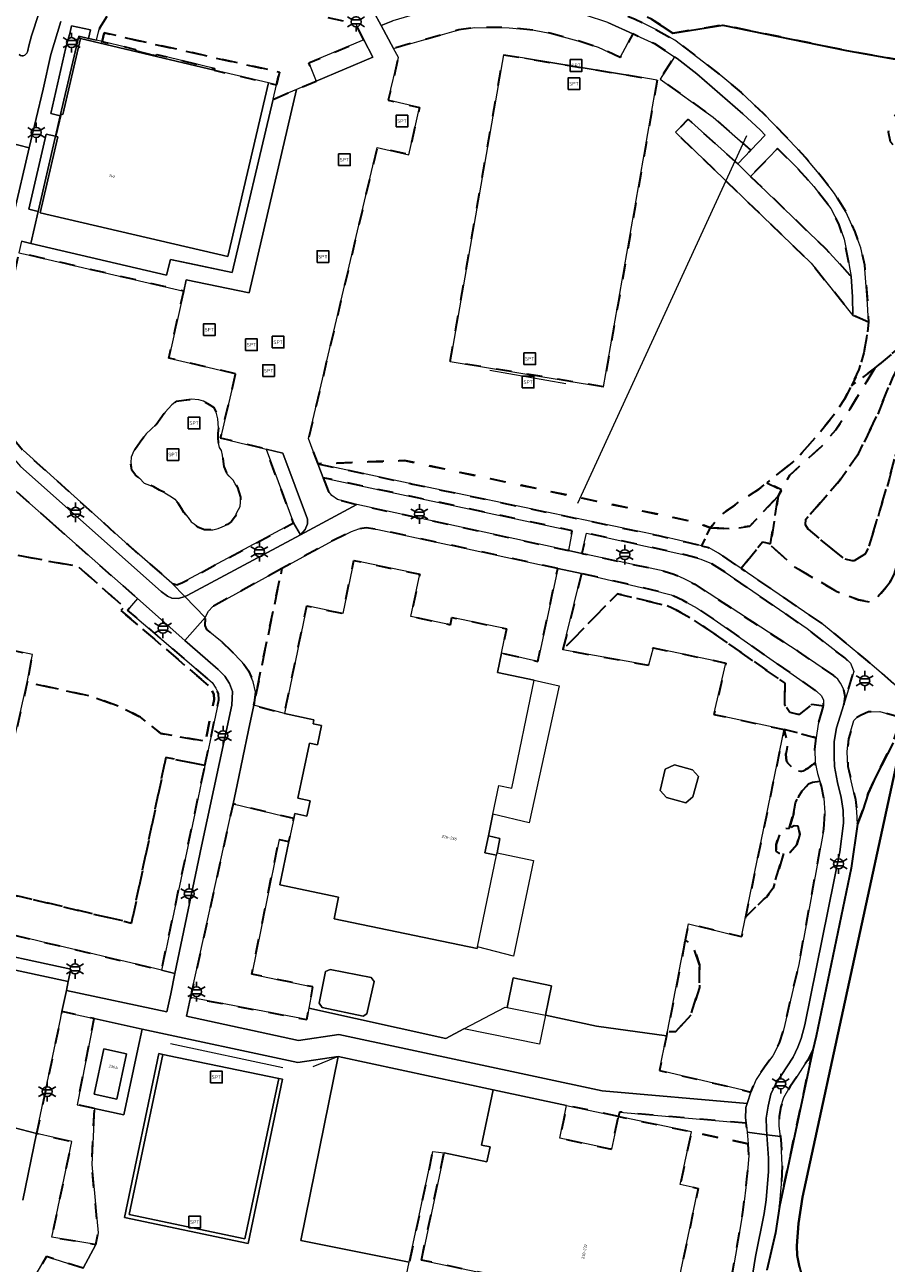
# Model space of a CAD drawing. Extents: x 105780 to 185197, y 477999 to 525027.
# Tile 140 of 562: x 106591 to 106702, y 479435 to 479594. Entities that reach past the tile are written whole.
import ezdxf
from ezdxf.enums import TextEntityAlignment as Align

# ---------------------------------------------------------------- set-up
doc = ezdxf.new("R2010")
doc.units = 0
doc.linetypes.add('XX-HIDDEN', pattern=[4, 2, -2])
for name, color, linetype, lineweight in [('B-GV-GR-HAAG_01-G', 252, 'GR-HAAG1', 13), ('B-GV-GR-MATERIAALGRENS-G', 252, 'XX-HIDDEN', 35), ('B-RO-IE-MEUBILAIR_WEGMEUBILAIR-S', 252, 'Continuous', 25), ('B-RO-IE-TERREINAFSCHEIDING_KUNSTMATIG_HEKWERK-G', 252, 'IE-TERREINAFSCHEIDING-KUNSTMATIG', 18), ('B-RO-IE-TERREINAFSCHEIDING_KUNSTMATIG_SCHUTTING-G', 252, 'IE-TERREINAFSCHEIDING-KUNSTMATIG-DICHT', 18), ('B-WE-GW-WATERGANG_SLOOT_INSTEEK-G', 252, 'Continuous', 30), ('B-XX-KG-KADASTRAAL_BEBOUWING-G', 252, 'Continuous', 20), ('B1-WE-OG-BEBOUWING-T18', 7, 'Continuous', 18), ('B1-WE-OG-TERREIN_ERF-GV', 252, 'Continuous', 18), ('B1-WE-VH-VERHARDING_ASFALT-GV', 252, 'Continuous', 18), ('B1-WE-VH-VERHARDING_BETONSTRAATSTEEN-GV', 252, 'Continuous', 18), ('B1-WE-VH-VERHARDING_HALFVERHARDING_SCHELP-GV', 252, 'Continuous', 18), ('B1-WE-VH-VERHARDING_HOUTSNIPPERS-GV', 252, 'Continuous', 18), ('B1-WE-VH-VERHARDING_OPEN-GV', 252, 'Continuous', 18), ('B1-WE-VH-VERHARDING_STRAATBAKSTEEN-GV', 252, 'Continuous', 18), ('B1-WE-VH-VERHARDING_TEGEL-GV', 252, 'Continuous', 18), ('B1-WE-VH-VERHARDING_TEGEL_RUBBER-GV', 252, 'Continuous', 18)]:
    doc.layers.add(name, color=color, linetype=linetype, lineweight=lineweight)
doc.styles.add('NLCS-ISO', font='NLCS-ISO.ttf')
doc.styles.add('NLCS-ISO-M200-T18', font='NLCS-ISO.ttf', dxfattribs={"height": 0.36})
doc.linetypes.add('GR-HAAG1', pattern='A,6,[176,NLCS.shx,S=0.125,R=0,X=0,Y=0],-2', length=8)
doc.linetypes.add('IE-TERREINAFSCHEIDING-KUNSTMATIG', pattern='A,4,[82,NLCS.SHX,S=0.75,R=90,X=0,Y=0],4,-2', length=10)
doc.linetypes.add('IE-TERREINAFSCHEIDING-KUNSTMATIG-DICHT', pattern='A,8,-1,[82,NLCS.SHX,S=0.75,R=90,X=0,Y=0],-1', length=10)

# ---------------------------------------------------------------- blocks, each defined once
blk = doc.blocks.new('B-SIE-WEG_LICHTMAST-SO')
at = {"ltscale": 0.1}
for p, q in [((-1.1, 0.63), (-2.19, 1.27)), ((0, 1.27), (0, 2.53)), ((1.1, 0.63), (2.19, 1.27)), ((-1.1, -0.63), (-2.19, -1.27)), ((0, -1.27), (0, -2.53)), ((1.1, -0.63), (2.19, -1.27))]:
    blk.add_line(p, q, dxfattribs=at)
at = {"flags": 128}
for points in [[(-1.16, 0.5), (1.16, 0.5)], [(-1.16, -0.5), (1.16, -0.5)]]:
    blk.add_lwpolyline(points, dxfattribs=at)
at = {"ltscale": 0.1}
blk.add_circle((0, 0), 1.27, dxfattribs=at)
at = {"style": 'NLCS-ISO'}
blk.add_attdef('TYPE', text='', height=1.8, dxfattribs=at).set_placement((0, 2.53), align=Align.BOTTOM_CENTER)
blk = doc.blocks.new('SIE-WEG_SPEELTOESTEL-SO')
at = {"flags": 128}
blk.add_lwpolyline([(-0.75, -0.75), (0.75, -0.75), (0.75, 0.75), (-0.75, 0.75)], close=True, dxfattribs=at)
at = {"style": 'NLCS-ISO'}
blk.add_text('SPT', height=0.45, dxfattribs=at).set_placement((0, 0), align=Align.MIDDLE_CENTER)

msp = doc.modelspace()

# ---------------------------------------------------------------- linework, layer by layer
at = {"layer": 'B-GV-GR-HAAG_01-G', "flags": 128}
for points in [[(106665.99, 479594.28), (106663.13, 479595.22), (106659.28, 479596.24), (106657.03, 479596.66), (106653.53, 479597.03), (106651.12, 479597.07), (106648.61, 479597.05), (106646.16, 479596.68), (106643.04, 479595.85), (106638.35, 479594.48), (106636.845, 479593.892), (106638.448, 479590.944), (106646.857, 479593.328), (106648.88, 479593.633), (106653.322, 479593.614), (106656.536, 479593.275), (106658.528, 479592.903), (106662.158, 479591.941), (106664.738, 479591.093), (106667.592, 479589.78), (106669.216, 479592.809)], [(106597.84, 479591.974), (106597.969, 479592.529), (106599.248, 479592.23), (106599.502, 479593.326), (106597.053, 479593.873), (106596.859, 479593.034), (106596.31, 479591.07), (106594.37, 479582.572), (106595.599, 479582.298)], [(106635.8, 479589.84), (106634.639, 479592.061), (106627.576, 479589.08), (106628.504, 479586.759)], [(106677.42, 479587.7), (106674.92, 479589.65), (106674.569, 479589.878), (106672.71, 479587.01), (106679.53, 479582.14), (106684.387, 479577.881), (106686.231, 479579.794), (106685.62, 479580.45), (106683.35, 479582.53)], [(106625.963, 479585.686), (106622.964, 479584.42), (106617.719, 479562.181), (106612.27, 479563.31), (106609.757, 479563.831), (106609.264, 479561.811), (106591.802, 479565.907), (106590.627, 479566.182), (106590.288, 479564.696), (106591.459, 479564.424), (106608.912, 479560.367), (106611.477, 479559.771), (106611.8, 479561.215), (106619.891, 479559.552)], [(106684.353, 479574.514), (106682.688, 479576.119), (106676.32, 479581.86), (106674.69, 479580.18), (106692.12, 479563.38), (106697.51, 479556.65), (106697.45, 479559.05), (106697.29, 479561.66), (106694.031, 479565.186)], [(106594.989, 479579.664), (106593.768, 479579.937), (106591.564, 479570.288), (106592.755, 479570.021)]]:
    msp.add_lwpolyline(points, close=True, dxfattribs=at)
at = {"layer": 'B-GV-GR-MATERIAALGRENS-G', "flags": 128}
for points in [[(106712.27, 479550.91), (106714.766, 479562.756), (106705.73, 479574.68), (106702.34, 479578.97), (106702.09, 479580.2), (106702.45, 479581.58), (106704.36, 479584.49), (106707.737, 479588.731), (106696.68, 479590.68), (106680.78, 479593.95), (106674.34, 479592.91), (106671.6, 479594.73), (106668.65, 479595.93), (106665.15, 479597.26), (106661.96, 479598.16), (106654.98, 479599.31), (106651.32, 479599.69), (106646.8, 479599.47), (106642.58, 479599.19), (106635.9, 479599.92), (106633.63, 479600.06), (106617.92, 479604.16), (106616.35, 479604.93), (106615.86, 479605.35), (106615.56, 479605.607), (106615.118, 479610.331), (106615.391, 479613.853), (106615.783, 479615.422), (106617.659, 479618.606), (106613.51, 479613.356), (106611.24, 479610.812), (106616.79, 479600.8), (106635.4, 479596.55), (106635.857, 479595.709), (106639.53, 479596.87), (106642.76, 479597.82), (106645.81, 479598.47), (106648.54, 479598.81), (106651.13, 479598.98), (106653.71, 479598.79), (106659.31, 479598.05), (106661.61, 479597.48), (106664.38, 479596.68), (106666.98, 479595.72), (106669.5, 479594.7), (106672.18, 479593.39), (106674.63, 479592.03), (106680.54, 479587.46), (106683.12, 479585.27), (106685.96, 479582.63), (106688.72, 479579.81), (106691.38, 479577), (106693.59, 479574.31), (106695.14, 479572.31), (106696.64, 479569.88), (106697.74, 479567.38), (106698.52, 479565.32), (106698.99, 479563.14), (106699.4, 479558.14), (106699.51, 479555.79), (106699.28, 479553.82), (106698.91, 479551.84), (106698.32, 479549.72), (106697.31, 479547.59), (106700.32, 479549.86), (106703.37, 479552.43), (106706.98, 479550.56), (106707.52, 479545.25), (106707.21, 479542.1), (106706.498, 479539.102), (106705.56, 479535.15), (106704.635, 479530.484), (106704.35, 479529.04), (106702.8, 479523.49), (106702.29, 479522.42), (106705.905, 479517.633), (106709.745, 479537.708)], [(106601.228, 479592.939), (106600.971, 479591.828), (106605.291, 479590.818), (106605.262, 479590.692), (106607.939, 479589.996), (106607.995, 479590.184), (106615.443, 479588.372), (106615.374, 479588.159), (106622.351, 479586.514), (106623.398, 479586.259), (106623.778, 479587.897)], [(106699.51, 479555.79), (106697.51, 479556.65), (106692.12, 479563.38), (106674.69, 479580.18), (106676.32, 479581.86), (106682.688, 479576.119), (106684.387, 479577.881), (106679.53, 479582.14), (106672.71, 479587.01), (106674.569, 479589.878), (106672.02, 479591.53), (106669.216, 479592.809), (106667.592, 479589.78), (106664.738, 479591.093), (106662.158, 479591.941), (106658.528, 479592.903), (106656.536, 479593.275), (106653.322, 479593.614), (106648.88, 479593.633), (106646.857, 479593.328), (106638.448, 479590.944), (106639.07, 479589.8), (106637.768, 479584.289), (106641.791, 479583.373), (106640.4, 479577.3), (106636.336, 479578.226), (106627.5, 479540.82), (106628.722, 479537.59), (106639.865, 479538.008), (106677.37, 479530.06), (106679.2, 479529.38), (106679.94, 479530.3), (106680.9, 479531.3), (106682.15, 479532.14), (106682.83, 479532.68), (106685.36, 479534.28), (106686.443, 479535.145), (106687.658, 479536.116), (106689.69, 479537.74), (106691, 479539.03), (106692.79, 479541.08), (106695.44, 479544.33), (106696.44, 479545.89), (106697.31, 479547.59), (106698.32, 479549.72), (106698.91, 479551.84), (106699.28, 479553.82)], [(106672.34, 479586.891), (106665.452, 479547.486), (106645.715, 479550.73), (106652.604, 479590.134), (106655.286, 479589.693), (106670.102, 479587.259)], [(106684.353, 479574.514), (106694.031, 479565.186), (106697.29, 479561.66), (106696.82, 479564.26), (106696.36, 479566.43), (106695.7, 479568.41), (106694.66, 479570.39), (106692.5, 479573.2), (106690.37, 479575.58), (106687.81, 479578.1)], [(106618.15, 479549.15), (106615.319, 479549.812), (106609.55, 479551.16), (106611.477, 479559.771), (106608.912, 479560.367), (106591.459, 479564.424), (106590.288, 479564.696), (106587.53, 479552.62), (106587.21, 479546.79), (106587.47, 479545.02), (106587.88, 479543.64), (106588.66, 479542.2), (106589.57, 479540.78), (106590.81, 479539.32), (106604.39, 479527.12), (106609.96, 479522.26), (106610.58, 479522.02), (106611.32, 479522.32), (106625.57, 479529.99), (106622.081, 479539.467), (106616.21, 479540.88)], [(106594.598, 479529.931), (106588.36, 479535.44), (106586.25, 479537.62), (106585.05, 479539.32), (106584.08, 479540.84), (106583.44, 479542.18), (106582.99, 479543.45), (106582.72, 479545.11), (106582.67, 479547.1), (106582.7, 479549.12), (106583.08, 479552.75), (106583.449, 479554.55), (106575.12, 479560.1), (106572.49, 479547.58), (106569.976, 479535.371), (106566.368, 479534.429), (106552.406, 479535.763), (106547.269, 479536.7), (106546.85, 479535.161), (106545.159, 479531.541), (106543.199, 479528.985), (106541.236, 479527.112), (106538.745, 479525.189), (106533.077, 479522.31), (106534.328, 479517.657), (106541.191, 479506.427), (106537.747, 479503.722), (106538.375, 479502.984), (106544.57, 479495.7), (106545.71, 479495.49), (106551.91, 479525.08), (106559.79, 479523.24), (106560.631, 479525.847), (106564.456, 479526.903), (106582.97, 479523.229), (106585.83, 479523.796), (106586.41, 479526.53), (106590.836, 479525.702), (106597.9, 479524.38), (106603.799, 479519.196), (106603.399, 479518.738), (106614.671, 479509.094), (106615.095, 479508.483), (106615.341, 479507.937), (106615.395, 479507.317), (106614.248, 479501.918), (106614.838, 479501.812), (106616, 479507.28), (106615.93, 479508.09), (106615.62, 479508.78), (106615.12, 479509.5), (106604.25, 479518.8), (106605.534, 479520.271)], [(106700.32, 479549.86), (106697.13, 479544.66), (106695.3, 479541.96), (106693.42, 479539.77), (106689.381, 479536.14), (106689.088, 479535.598), (106688.342, 479534.239), (106687.9, 479533.43), (106686.905, 479527.302), (106686.88, 479527.15), (106690.09, 479524.27), (106695.43, 479521.18), (106698.229, 479520.103), (106699.803, 479519.807), (106700.55, 479520.3), (106701.56, 479521.48), (106702.29, 479522.42), (106702.8, 479523.49), (106704.35, 479529.04), (106704.635, 479530.484), (106705.56, 479535.15), (106706.498, 479539.102), (106707.21, 479542.1), (106707.52, 479545.25), (106706.98, 479550.56), (106703.37, 479552.43)], [(106700.32, 479549.86), (106697.31, 479547.59), (106696.44, 479545.89), (106695.44, 479544.33), (106692.79, 479541.08), (106691, 479539.03), (106689.69, 479537.74), (106687.658, 479536.116), (106686.443, 479535.145), (106688.342, 479534.239), (106689.088, 479535.598), (106689.381, 479536.14), (106693.42, 479539.77), (106695.3, 479541.96), (106697.13, 479544.66)], [(106698.21, 479538.88), (106695.75, 479535.36), (106694.304, 479533.71), (106692.873, 479532.077), (106691.79, 479530.84), (106691.43, 479530.48), (106691.39, 479529.75), (106691.74, 479529.2), (106696.344, 479525.374), (106697.42, 479525.11), (106697.648, 479525.124), (106699.173, 479526.057), (106699.46, 479526.71), (106700.529, 479530.174), (106700.942, 479531.512), (106702.224, 479535.74), (106705.09, 479546.97), (106705.097, 479547.364), (106705.12, 479548.7), (106704.94, 479549.65), (106704.47, 479550), (106703.75, 479550.11), (106703.41, 479549.87), (106703.04, 479549.44), (106702.63, 479548.74), (106700.63, 479543.84)], [(106692.873, 479532.077), (106694.304, 479533.71), (106695.75, 479535.36), (106698.21, 479538.88), (106700.63, 479543.84), (106702.63, 479548.74), (106703.04, 479549.44), (106703.41, 479549.87), (106703.75, 479550.11), (106704.47, 479550), (106704.94, 479549.65), (106705.12, 479548.7), (106705.097, 479547.364), (106705.09, 479546.97), (106702.224, 479535.74), (106700.942, 479531.512), (106700.529, 479530.174), (106699.46, 479526.71), (106699.173, 479526.057), (106697.648, 479525.124), (106697.42, 479525.11), (106696.344, 479525.374), (106691.74, 479529.2), (106691.39, 479529.75), (106691.43, 479530.48), (106691.79, 479530.84)], [(106615.934, 479542.212), (106615.846, 479541.479), (106615.876, 479540.833), (106615.905, 479540.392), (106616.081, 479539.688), (106616.345, 479539.306), (106616.463, 479538.69), (106616.551, 479537.868), (106616.639, 479537.222), (106617.021, 479536.342), (106617.314, 479536.019), (106617.813, 479535.49), (106618.107, 479535.021), (106618.4, 479534.551), (106618.547, 479533.993), (106618.752, 479533.289), (106618.752, 479532.643), (106618.723, 479532.085), (106618.312, 479531.322), (106618.107, 479530.823), (106617.608, 479530.177), (106617.109, 479529.796), (106616.434, 479529.502), (106615.905, 479529.267), (106615.23, 479529.091), (106614.702, 479529.091), (106614.144, 479529.091), (106613.381, 479529.385), (106612.794, 479529.884), (106612.441, 479530.119), (106612.03, 479530.676), (106611.502, 479531.322), (106611.208, 479531.85), (106610.739, 479532.526), (106610.328, 479533.054), (106609.888, 479533.347), (106609.036, 479533.876), (106608.361, 479534.199), (106607.627, 479534.639), (106606.394, 479535.109), (106605.807, 479535.755), (106605.279, 479536.136), (106604.809, 479536.782), (106604.662, 479537.751), (106604.721, 479538.426), (106605.044, 479539.248), (106605.866, 479540.422), (106606.659, 479541.42), (106607.95, 479542.653), (106609.066, 479544.238), (106609.946, 479545.177), (106610.533, 479545.618), (106611.502, 479545.764), (106612.441, 479545.882), (106613.41, 479545.794), (106613.997, 479545.647), (106614.76, 479545.207), (106615.318, 479544.854), (106615.641, 479544.238), (106615.846, 479543.357)], [(106628.722, 479537.59), (106640.93, 479534.98), (106672.53, 479528.36), (106675.809, 479527.588), (106678.05, 479527.06), (106678.62, 479528.3), (106679.2, 479529.38), (106677.37, 479530.06), (106639.865, 479538.008)], [(106629.399, 479535.799), (106630.03, 479534.13), (106630.5, 479533.51), (106631.25, 479532.98), (106633.71, 479532.37), (106660.923, 479526.442), (106661.42, 479528.99)], [(106687.9, 479533.43), (106688.342, 479534.239), (106686.443, 479535.145), (106685.36, 479534.28), (106682.83, 479532.68), (106682.15, 479532.14), (106680.9, 479531.3), (106679.94, 479530.3), (106679.2, 479529.38), (106681.844, 479529.232), (106684.247, 479529.575)], [(106687.9, 479533.43), (106684.247, 479529.575), (106681.844, 479529.232), (106679.2, 479529.38), (106678.62, 479528.3), (106678.05, 479527.06), (106678.94, 479526.85), (106680.21, 479526.1), (106683.119, 479524.139), (106685.88, 479527.54), (106686.905, 479527.302)], [(106659.56, 479524.151), (106647.59, 479526.744), (106636.44, 479529.16), (106634.94, 479529.36), (106633.97, 479529.22), (106633.05, 479528.89), (106630.61, 479527.71), (106624.082, 479524.12), (106620.465, 479506.569), (106624.411, 479505.502), (106627.299, 479519.328), (106631.921, 479518.362), (106633.341, 479525.16), (106641.808, 479523.392), (106640.678, 479517.98), (106645.76, 479516.919), (106645.954, 479517.847), (106652.976, 479516.38), (106652.328, 479513.279), (106657, 479512.2)], [(106681.06, 479523.65), (106679.32, 479524.78), (106677.96, 479525.33), (106675.9, 479525.9), (106663.25, 479528.67), (106662.654, 479526.072), (106673.23, 479523.81), (106674.5, 479523.4), (106675.83, 479522.82), (106677.16, 479522.11), (106690.46, 479513.49), (106694.99, 479510.38), (106695.58, 479509.9), (106695.92, 479509.42), (106696.28, 479508.66), (106696.48, 479507.72), (106696.316, 479506.674), (106697.62, 479510.91), (106697.2, 479511.99), (106696.45, 479512.64), (106691.61, 479516.41)], [(106686.905, 479527.302), (106685.88, 479527.54), (106683.119, 479524.139), (106693.72, 479516.92), (106699.116, 479512.448), (106700.55, 479511.26), (106704.092, 479508.155), (106705.905, 479517.633), (106702.29, 479522.42), (106701.56, 479521.48), (106700.55, 479520.3), (106699.803, 479519.807), (106698.229, 479520.103), (106695.43, 479521.18), (106690.09, 479524.27), (106686.88, 479527.15)], [(106614.671, 479509.094), (106603.399, 479518.738), (106603.799, 479519.196), (106597.9, 479524.38), (106590.836, 479525.702), (106586.41, 479526.53), (106585.83, 479523.796), (106583.92, 479514.8), (106592.01, 479513.09), (106591.366, 479509.52), (106599.809, 479507.662), (106603.123, 479506.442), (106605.913, 479505.046), (106608.529, 479502.954), (106614.248, 479501.918), (106615.395, 479507.317), (106615.341, 479507.937), (106615.095, 479508.483)], [(106624.082, 479524.12), (106615.21, 479519.24), (106614.65, 479518.64), (106614.22, 479517.84), (106614.19, 479516.8), (106614.41, 479516.29), (106616.41, 479514.66), (106617.58, 479513.55), (106619.04, 479512.06), (106619.82, 479510.99), (106620.4, 479509.56), (106620.7, 479508.3), (106620.465, 479506.569)], [(106662.61, 479523.491), (106660.21, 479513.7), (106667.219, 479520.889), (106673.617, 479519.334), (106675.011, 479518.682), (106676.707, 479517.753), (106678.827, 479516.359), (106688.758, 479509.402), (106688.762, 479506.593), (106689.373, 479505.676), (106690.594, 479505.371), (106692.227, 479506.7), (106693.73, 479506.49), (106693.72, 479507.22), (106693.47, 479507.78), (106692.83, 479508.38), (106679.67, 479517.6), (106677.48, 479519.04), (106675.69, 479520.02), (106674.13, 479520.75), (106671.62, 479521.41)], [(106678.827, 479516.359), (106676.707, 479517.753), (106675.011, 479518.682), (106673.617, 479519.334), (106667.219, 479520.889), (106660.21, 479513.7), (106671.22, 479511.71), (106671.82, 479513.96), (106681.18, 479511.99), (106679.64, 479505.4), (106688.65, 479503.45), (106692.791, 479502.402), (106693.02, 479504.12), (106693.73, 479506.49), (106692.227, 479506.7), (106690.594, 479505.371), (106689.373, 479505.676), (106688.762, 479506.593), (106688.758, 479509.402)], [(106614.203, 479498.821), (106614.838, 479501.812), (106614.248, 479501.918), (106608.529, 479502.954), (106605.913, 479505.046), (106603.123, 479506.442), (106599.809, 479507.662), (106591.366, 479509.52), (106587.384, 479492.255), (106585.559, 479484.345), (106584.276, 479478.325), (106586.87, 479477.707), (106587.999, 479482.578), (106604.772, 479478.586), (106609.192, 479499.862)], [(106703.743, 479504.955), (106700.95, 479505.75), (106699.51, 479505.71), (106698.55, 479505.31), (106697.99, 479504.99), (106697.62, 479504.62), (106696.94, 479502.25), (106696.78, 479500.64), (106696.86, 479498.71), (106697.84, 479494.47), (106698.02, 479492.91), (106698.1, 479491.3), (106698.76, 479493.07), (106699.47, 479495.25), (106700.46, 479497.4), (106702.66, 479501.76)], [(106689.85, 479492.58), (106690.12, 479494.04), (106690.48, 479494.74), (106690.95, 479495.51), (106691.8, 479496.46), (106692.31, 479496.69), (106693.259, 479496.81), (106692.95, 479497.78), (106692.637, 479499.218), (106691.74, 479498.47), (106691.12, 479498.15), (106690.923, 479498.121), (106690.78, 479498.1), (106690.39, 479498.14), (106689.95, 479498.34), (106689.13, 479499.12), (106688.97, 479499.39), (106688.9, 479500.27), (106689.02, 479500.91), (106689.11, 479501.79), (106688.65, 479503.45), (106683.699, 479479.349), (106686, 479481.61), (106686.39, 479481.92), (106687.26, 479483.08), (106688.57, 479487.521), (106688.573, 479487.528), (106688.075, 479487.528), (106687.618, 479487.834), (106687.618, 479488.674), (106687.961, 479489.706), (106688.304, 479490.432), (106688.724, 479490.776), (106689.314, 479490.752)], [(106692.59, 479500.89), (106692.791, 479502.402), (106688.65, 479503.45), (106689.11, 479501.79), (106689.02, 479500.91), (106688.9, 479500.27), (106688.97, 479499.39), (106689.13, 479499.12), (106689.95, 479498.34), (106690.39, 479498.14), (106690.78, 479498.1), (106690.923, 479498.121), (106691.12, 479498.15), (106691.74, 479498.47), (106692.637, 479499.218)], [(106614.203, 479498.821), (106609.192, 479499.862), (106604.772, 479478.586), (106587.999, 479482.578), (106586.87, 479477.707), (106593.05, 479476.236), (106607.939, 479472.692), (106608.62, 479472.53), (106609.162, 479475.081), (106609.596, 479477.127), (106612.899, 479492.681)], [(106693.76, 479490.64), (106693.9, 479492.75), (106693.78, 479494.63), (106693.46, 479496.18), (106693.259, 479496.81), (106692.31, 479496.69), (106691.8, 479496.46), (106690.95, 479495.51), (106690.48, 479494.74), (106690.12, 479494.04), (106689.85, 479492.58), (106689.314, 479490.752), (106689.35, 479490.75), (106689.945, 479491.081), (106690.479, 479491.043), (106690.67, 479490.011), (106690.288, 479488.674), (106689.449, 479487.681), (106688.57, 479487.521), (106687.26, 479483.08), (106686.39, 479481.92), (106686, 479481.61), (106683.699, 479479.349), (106683.18, 479476.82), (106676.36, 479478.47), (106675.948, 479476.368), (106676.919, 479475.785), (106677.773, 479473.22), (106677.773, 479470.288), (106676.675, 479466.746), (106674.724, 479464.67), (106673.656, 479464.67), (106673.54, 479464.08), (106672.651, 479459.636), (106678.846, 479458.197), (106683.4, 479457.14), (106684.398, 479456.871), (106685.06, 479458.5), (106686.12, 479460.11), (106687.21, 479461.51), (106688.07, 479463.22), (106688.59, 479464.82), (106690.56, 479473.28)], [(106623.73, 479489.32), (106624.995, 479489.066), (106625.614, 479492.03), (106617.819, 479493.89), (106612.33, 479469.02), (106627.287, 479466.182), (106627.566, 479467.64), (106628.09, 479470.379), (106620.21, 479472.02)], [(106690.67, 479490.011), (106690.479, 479491.043), (106689.945, 479491.081), (106689.35, 479490.75), (106689.314, 479490.752), (106688.724, 479490.776), (106688.304, 479490.432), (106687.961, 479489.706), (106687.618, 479488.674), (106687.618, 479487.834), (106688.075, 479487.528), (106688.573, 479487.528), (106688.57, 479487.521), (106689.449, 479487.681), (106690.288, 479488.674)], [(106677.773, 479473.22), (106676.919, 479475.785), (106675.948, 479476.368), (106673.656, 479464.67), (106674.724, 479464.67), (106676.675, 479466.746), (106677.773, 479470.288)], [(106600, 479454.75), (106597.777, 479455.236), (106599.941, 479466.305), (106596.188, 479467.126), (106595.823, 479467.206), (106595.658, 479466.413), (106592.556, 479451.542), (106597.07, 479450.54), (106594.497, 479438.254), (106600.17, 479437.31), (106600.49, 479438.792), (106599.645, 479447.557)], [(106692.33, 479462.25), (106691.66, 479460.91), (106690.45, 479459.06), (106689.42, 479457.61), (106688.64, 479456.18), (106688.23, 479454.96), (106688.04, 479453.74), (106688.02, 479452.51), (106688.185, 479451.17), (106688.3, 479450.23), (106688.39, 479447.49), (106688.32, 479445.06), (106688.07, 479442.16)], [(106667.347, 479453.743), (106660.696, 479455.159), (106659.809, 479450.953), (106666.463, 479449.55)], [(106683.78, 479452.885), (106667.484, 479454.304), (106667.347, 479453.743), (106676.743, 479451.762), (106684.032, 479450.225), (106683.96, 479451.24), (106683.906, 479451.734)], [(106684.032, 479450.225), (106676.743, 479451.762), (106675.315, 479444.988), (106677.616, 479444.503), (106674.689, 479430.621), (106673.672, 479430.836), (106673.263, 479428.899), (106678.807, 479427.73), (106677.327, 479420.715), (106683.989, 479419.346), (106684.85, 479423.928), (106683.32, 479426.41), (106682.25, 479428.67), (106681.82, 479430.72), (106681.89, 479432.86), (106683.4, 479441.73), (106683.88, 479445.67), (106684.14, 479448.7)], [(106642.033, 479435.292), (106644.938, 479449.073), (106643.48, 479449.25), (106640.472, 479435.019), (106639.65, 479431.13), (106651, 479428.73), (106649.272, 479419.738), (106650.505, 479419.478), (106653.337, 479432.909)]]:
    msp.add_lwpolyline(points, close=True, dxfattribs=at)
for points in [[(106599.599, 479597.554), (106599.069, 479596.708), (106601.575, 479595.078), (106600.633, 479593.568), (106600.525, 479593.096), (106600.272, 479591.991), (106600.971, 479591.828), (106601.228, 479592.939), (106623.778, 479587.897), (106623.398, 479586.259), (106622.964, 479584.42), (106625.963, 479585.686), (106628.504, 479586.759), (106627.576, 479589.08), (106634.639, 479592.061), (106633.59, 479594.07), (106615.01, 479598.32)], [(106598.53, 479434.25), (106593.828, 479435.729), (106593.234, 479434.728), (106591.68, 479432.11), (106590.14, 479430.29), (106588.63, 479428.8), (106587.31, 479427.76), (106585.12, 479426.45), (106583.13, 479425.61), (106582.587, 479425.49)]]:
    msp.add_lwpolyline(points, dxfattribs=at)
at = {"layer": 'B-RO-IE-TERREINAFSCHEIDING_KUNSTMATIG_HEKWERK-G', "flags": 128}
for points in [[(106655.286, 479589.693), (106670.102, 479587.259)], [(106662.146, 479532.527), (106683.862, 479579.784)], [(106650.822, 479549.607), (106660.613, 479547.923)], [(106624.196, 479459.967), (106609.789, 479463.071)], [(106651.249, 479457.15), (106631.312, 479461.446), (106626.545, 479437.804), (106640.472, 479435.019)], [(106631.312, 479461.446), (106628.086, 479460.113)]]:
    msp.add_lwpolyline(points, dxfattribs=at)
at = {"layer": 'B-RO-IE-TERREINAFSCHEIDING_KUNSTMATIG_SCHUTTING-G', "flags": 128}
msp.add_lwpolyline([(106604.45, 479441.13), (106608.78, 479461.72), (106608.291, 479461.823), (106603.858, 479440.743), (106619.736, 479437.429), (106624.179, 479458.527), (106623.69, 479458.63), (106619.35, 479438.02)], close=True, dxfattribs=at)
at = {"layer": 'B-WE-GW-WATERGANG_SLOOT_INSTEEK-G', "flags": 128}
for points in [[(106671.6, 479594.73), (106674.34, 479592.91), (106680.78, 479593.95), (106696.68, 479590.68), (106707.737, 479588.731)], [(106702.66, 479501.76), (106700.46, 479497.4), (106699.47, 479495.25), (106698.76, 479493.07), (106698.1, 479491.3), (106697.27, 479485.63), (106692.8, 479464.06), (106692.33, 479462.25), (106688.07, 479442.16), (106687.57, 479438.78), (106686.44, 479434.01)], [(106690.63, 479434.39), (106690.34, 479435.87), (106690.28, 479437.13), (106690.49, 479440.01), (106691.005, 479443.369), (106703.436, 479500.604)], [(106703.436, 479500.604), (106691.005, 479443.369), (106690.49, 479440.01), (106690.28, 479437.13), (106690.34, 479435.87), (106690.63, 479434.39), (106691.13, 479432.48), (106692.09, 479430.26), (106693.22, 479428.29), (106693.89, 479427.39), (106694.57, 479426.59), (106695.89, 479425.2), (106703.392, 479418.415)]]:
    msp.add_lwpolyline(points, dxfattribs=at)
at = {"layer": 'B-XX-KG-KADASTRAAL_BEBOUWING-G', "flags": 128}
for points in [[(106622.351, 479586.514), (106615.374, 479588.159), (106598.212, 479592.207), (106595.951, 479582.45), (106595.698, 479582.51), (106595.034, 479579.642), (106595.287, 479579.582), (106593.024, 479569.815), (106617.16, 479564.2)], [(106656.545, 479509.782), (106651.804, 479510.772), (106652.328, 479513.279), (106652.976, 479516.38), (106645.954, 479517.847), (106645.76, 479516.919), (106640.678, 479517.98), (106641.808, 479523.392), (106633.341, 479525.16), (106631.921, 479518.362), (106627.299, 479519.328), (106624.411, 479505.502), (106628.207, 479504.709), (106628.1, 479504.196), (106629.201, 479503.966), (106628.68, 479501.472), (106627.632, 479501.691), (106627.585, 479501.467), (106626.161, 479494.648), (106627.719, 479494.307), (106627.308, 479492.337), (106625.746, 479492.663), (106625.614, 479492.03), (106624.995, 479489.066), (106623.835, 479483.508), (106631.389, 479481.931), (106630.807, 479479.147), (106649.184, 479475.309), (106649.233, 479475.546), (106651.688, 479487.298), (106650.19, 479487.611), (106650.646, 479489.796), (106651.23, 479492.588), (106651.997, 479496.262), (106653.649, 479495.917)], [(106653.062, 479467.76), (106657.965, 479466.77), (106658.734, 479470.531), (106653.834, 479471.532)], [(106604.127, 479461.784), (106601.221, 479462.411), (106599.963, 479456.589), (106602.869, 479455.961)]]:
    msp.add_lwpolyline(points, close=True, dxfattribs=at)
msp.add_lwpolyline([(106674.689, 479430.621), (106677.616, 479444.503), (106675.315, 479444.988), (106676.743, 479451.762), (106667.347, 479453.743), (106666.463, 479449.55), (106659.809, 479450.953), (106660.696, 479455.159), (106651.249, 479457.15), (106649.757, 479450.072), (106650.848, 479449.842), (106650.441, 479447.913), (106644.938, 479449.073), (106642.033, 479435.292), (106653.337, 479432.909)], dxfattribs=at)
at = {"layer": 'B1-WE-OG-TERREIN_ERF-GV', "flags": 128}
for points in [[(106605.262, 479590.692), (106605.291, 479590.818), (106600.971, 479591.828), (106600.272, 479591.991), (106599.248, 479592.23), (106597.969, 479592.529), (106597.84, 479591.974), (106595.599, 479582.298), (106594.989, 479579.664), (106595.034, 479579.642), (106595.698, 479582.51), (106595.951, 479582.45), (106598.212, 479592.207), (106615.374, 479588.159), (106615.443, 479588.372), (106607.995, 479590.184), (106607.939, 479589.996)], [(106622.964, 479584.42), (106623.398, 479586.259), (106622.351, 479586.514), (106617.16, 479564.2), (106593.024, 479569.815), (106595.287, 479579.582), (106595.034, 479579.642), (106594.989, 479579.664), (106592.755, 479570.021), (106591.802, 479565.907), (106609.264, 479561.811), (106609.757, 479563.831), (106617.719, 479562.181)], [(106591.366, 479509.52), (106592.01, 479513.09), (106583.92, 479514.8), (106583.81, 479514.666), (106582.762, 479509.747), (106580.778, 479510.17), (106579.703, 479505.124), (106581.724, 479504.693), (106579.881, 479496.05), (106577.919, 479496.468), (106576.768, 479491.069), (106578.734, 479490.65), (106577.745, 479486.01), (106585.559, 479484.345), (106587.384, 479492.255)], [(106643.48, 479449.25), (106644.938, 479449.073), (106650.441, 479447.913), (106650.848, 479449.842), (106649.757, 479450.072), (106651.249, 479457.15), (106631.312, 479461.446), (106626.545, 479437.804), (106640.472, 479435.019)]]:
    msp.add_lwpolyline(points, close=True, dxfattribs=at)
at = {"layer": 'B1-WE-VH-VERHARDING_ASFALT-GV', "flags": 128}
for points in [[(106633.71, 479532.37), (106626.48, 479528.47), (106611.9, 479520.65), (106611.604, 479520.553), (106614.22, 479517.84), (106614.65, 479518.64), (106615.21, 479519.24), (106624.082, 479524.12), (106630.61, 479527.71), (106633.05, 479528.89), (106633.97, 479529.22), (106634.94, 479529.36), (106636.44, 479529.16), (106647.59, 479526.744), (106659.56, 479524.151), (106662.61, 479523.491), (106671.62, 479521.41), (106674.13, 479520.75), (106675.69, 479520.02), (106677.48, 479519.04), (106679.67, 479517.6), (106692.83, 479508.38), (106693.47, 479507.78), (106693.72, 479507.22), (106693.73, 479506.49), (106693.02, 479504.12), (106692.791, 479502.402), (106692.59, 479500.89), (106692.637, 479499.218), (106692.95, 479497.78), (106693.259, 479496.81), (106693.46, 479496.18), (106693.78, 479494.63), (106693.9, 479492.75), (106693.76, 479490.64), (106690.56, 479473.28), (106688.59, 479464.82), (106688.07, 479463.22), (106687.21, 479461.51), (106686.12, 479460.11), (106685.06, 479458.5), (106684.398, 479456.871), (106683.906, 479455.427), (106683.73, 479454.91), (106683.724, 479454.669), (106683.7, 479453.61), (106683.78, 479452.885), (106683.906, 479451.734), (106686.441, 479451.399), (106686.39, 479452.13), (106686.37, 479453.53), (106686.59, 479455.06), (106686.95, 479456.62), (106687.55, 479457.88), (106689.83, 479461.34), (106690.43, 479462.63), (106690.87, 479463.77), (106691.31, 479465.52), (106695.81, 479487.74), (106696.3, 479491.41), (106696.26, 479493.06), (106695.99, 479494.73), (106695.54, 479496.65), (106695.14, 479498.7), (106695.086, 479500), (106695.09, 479501.92), (106695.41, 479503.65), (106696.316, 479506.674), (106696.48, 479507.72), (106696.28, 479508.66), (106695.92, 479509.42), (106695.58, 479509.9), (106694.99, 479510.38), (106690.46, 479513.49), (106677.16, 479522.11), (106675.83, 479522.82), (106674.5, 479523.4), (106673.23, 479523.81), (106662.654, 479526.072), (106660.923, 479526.442)], [(106611.83, 479466.621), (106612.33, 479469.02), (106617.819, 479493.89), (106618.36, 479496.34), (106619.805, 479503.349), (106620.465, 479506.569), (106620.7, 479508.3), (106620.4, 479509.56), (106619.82, 479510.99), (106619.04, 479512.06), (106617.58, 479513.55), (106616.41, 479514.66), (106614.41, 479516.29), (106614.19, 479516.8), (106614.22, 479517.84), (106611.62, 479514.896), (106614.22, 479512.6), (106615.92, 479511.17), (106616.76, 479510.32), (106617.37, 479509.37), (106617.75, 479508.33), (106617.67, 479506.56), (106613.75, 479488.45), (106610.346, 479472.119), (106609.8, 479469.5), (106609.313, 479467.164), (106596.413, 479469.943), (106595.823, 479467.206), (106596.188, 479467.126), (106599.941, 479466.305), (106606.13, 479464.95), (106626.146, 479460.672), (106631.312, 479461.446), (106651.249, 479457.15), (106660.696, 479455.159), (106667.347, 479453.743), (106667.484, 479454.304), (106683.78, 479452.885), (106683.7, 479453.61), (106683.724, 479454.669), (106683.73, 479454.91), (106683.906, 479455.427), (106665.272, 479457.05), (106631.4, 479464.29), (106626.237, 479463.517)], [(106557.37, 479479.53), (106556.459, 479475.166), (106558.282, 479474.773), (106581.069, 479469.856), (106583.77, 479469.16), (106585.42, 479468.41), (106586.54, 479467.56), (106587.5, 479466.6), (106588.48, 479465.05), (106589.17, 479463.26), (106589.42, 479461.44), (106589.14, 479459.78), (106588.507, 479456.983), (106587.57, 479452.84), (106592.556, 479451.542), (106595.658, 479466.413), (106595.823, 479467.206), (106596.413, 479469.943), (106596.63, 479471.071)], [(106623.69, 479458.63), (106610.634, 479461.336), (106608.78, 479461.72), (106604.45, 479441.13), (106619.35, 479438.02)]]:
    msp.add_lwpolyline(points, close=True, dxfattribs=at)
for points in [[(106590.77, 479442.98), (106592.556, 479451.542), (106587.57, 479452.84)], [(106684.63, 479433.59), (106684.98, 479435.73), (106686.11, 479441.26), (106686.34, 479443.02), (106686.65, 479446.67), (106686.65, 479448.4), (106686.441, 479451.399), (106683.906, 479451.734), (106683.96, 479451.24), (106684.032, 479450.225), (106684.14, 479448.7), (106683.88, 479445.67), (106683.4, 479441.73), (106681.89, 479432.86)]]:
    msp.add_lwpolyline(points, dxfattribs=at)
at = {"layer": 'B1-WE-VH-VERHARDING_BETONSTRAATSTEEN-GV', "flags": 128}
for points in [[(106591.434, 479590.705), (106591.55, 479591.3), (106591.907, 479592.564), (106592.865, 479595.456), (106593.598, 479597.295), (106593.31, 479597.481)], [(106590.14, 479430.29), (106591.68, 479432.11), (106593.234, 479434.728), (106593.828, 479435.729), (106598.53, 479434.25), (106600.17, 479437.31), (106594.497, 479438.254), (106597.07, 479450.54), (106592.556, 479451.542), (106590.77, 479442.98)]]:
    msp.add_lwpolyline(points, dxfattribs=at)
at = {"layer": 'B1-WE-VH-VERHARDING_BETONSTRAATSTEEN-GV'}
for points in [[(106590.316, 479590.179, 0.4034698), (106591.035, 479590.069)], [(106591.035, 479590.069, 0.1592559), (106591.434, 479590.705)]]:
    msp.add_lwpolyline(points, format="xyb", dxfattribs=at)
at = {"layer": 'B1-WE-VH-VERHARDING_BETONSTRAATSTEEN-GV', "flags": 128}
msp.add_lwpolyline([(106557.704, 479481.128), (106557.37, 479479.53), (106596.63, 479471.071), (106596.963, 479472.669)], close=True, dxfattribs=at)
at = {"layer": 'B1-WE-VH-VERHARDING_HALFVERHARDING_SCHELP-GV', "flags": 128}
for points in [[(106635.857, 479595.709), (106636.845, 479593.892), (106638.35, 479594.48)], [(106665.99, 479594.28), (106669.216, 479592.809), (106672.02, 479591.53), (106674.569, 479589.878), (106674.92, 479589.65), (106677.42, 479587.7), (106683.35, 479582.53), (106685.62, 479580.45), (106686.231, 479579.794), (106684.387, 479577.881), (106682.688, 479576.119), (106684.353, 479574.514), (106687.81, 479578.1), (106690.37, 479575.58), (106692.5, 479573.2), (106694.66, 479570.39), (106695.7, 479568.41), (106696.36, 479566.43), (106696.82, 479564.26), (106697.29, 479561.66), (106697.45, 479559.05), (106697.51, 479556.65), (106699.51, 479555.79), (106699.4, 479558.14), (106698.99, 479563.14), (106698.52, 479565.32), (106697.74, 479567.38), (106696.64, 479569.88), (106695.14, 479572.31), (106693.59, 479574.31), (106691.38, 479577), (106688.72, 479579.81), (106685.96, 479582.63), (106683.12, 479585.27), (106680.54, 479587.46), (106674.63, 479592.03), (106672.18, 479593.39), (106669.5, 479594.7)]]:
    msp.add_lwpolyline(points, dxfattribs=at)
at = {"layer": 'B1-WE-VH-VERHARDING_HOUTSNIPPERS-GV', "flags": 128}
msp.add_lwpolyline([(106615.934, 479542.212), (106615.846, 479543.357), (106615.641, 479544.238), (106615.318, 479544.854), (106614.76, 479545.207), (106613.997, 479545.647), (106613.41, 479545.794), (106612.441, 479545.882), (106611.502, 479545.764), (106610.533, 479545.618), (106609.946, 479545.177), (106609.066, 479544.238), (106607.95, 479542.653), (106606.659, 479541.42), (106605.866, 479540.422), (106605.044, 479539.248), (106604.721, 479538.426), (106604.662, 479537.751), (106604.809, 479536.782), (106605.279, 479536.136), (106605.807, 479535.755), (106606.394, 479535.109), (106607.627, 479534.639), (106608.361, 479534.199), (106609.036, 479533.876), (106609.888, 479533.347), (106610.328, 479533.054), (106610.739, 479532.526), (106611.208, 479531.85), (106611.502, 479531.322), (106612.03, 479530.676), (106612.441, 479530.119), (106612.794, 479529.884), (106613.381, 479529.385), (106614.144, 479529.091), (106614.702, 479529.091), (106615.23, 479529.091), (106615.905, 479529.267), (106616.434, 479529.502), (106617.109, 479529.796), (106617.608, 479530.177), (106618.107, 479530.823), (106618.312, 479531.322), (106618.723, 479532.085), (106618.752, 479532.643), (106618.752, 479533.289), (106618.547, 479533.993), (106618.4, 479534.551), (106618.107, 479535.021), (106617.813, 479535.49), (106617.314, 479536.019), (106617.021, 479536.342), (106616.639, 479537.222), (106616.551, 479537.868), (106616.463, 479538.69), (106616.345, 479539.306), (106616.081, 479539.688), (106615.905, 479540.392), (106615.876, 479540.833), (106615.846, 479541.479)], close=True, dxfattribs=at)
at = {"layer": 'B1-WE-VH-VERHARDING_OPEN-GV', "flags": 128}
for points in [[(106677.65, 479497.41), (106676.87, 479498.29), (106674.55, 479498.93), (106673.38, 479498.37), (106672.73, 479495.6), (106673.53, 479494.73), (106676.03, 479494.05), (106676.93, 479494.8)], [(106652.1, 479489.44), (106650.646, 479489.796), (106650.19, 479487.611), (106651.688, 479487.298), (106651.783, 479487.595)], [(106635.95, 479471.08), (106635.56, 479471.6), (106630.29, 479472.64), (106629.72, 479472.36), (106628.9, 479468.28), (106629.25, 479467.72), (106634.56, 479466.64), (106635.01, 479466.94)]]:
    msp.add_lwpolyline(points, close=True, dxfattribs=at)
at = {"layer": 'B1-WE-VH-VERHARDING_STRAATBAKSTEEN-GV', "flags": 128}
for points in [[(106606.13, 479464.95), (106599.941, 479466.305), (106597.777, 479455.236), (106600, 479454.75), (106603.753, 479453.929), (106605.576, 479462.383)], [(106604.127, 479461.784), (106602.869, 479455.961), (106599.963, 479456.589), (106601.221, 479462.411)]]:
    msp.add_lwpolyline(points, close=True, dxfattribs=at)
at = {"layer": 'B1-WE-VH-VERHARDING_TEGEL-GV', "flags": 128}
for points in [[(106595.084, 479600.317), (106593.31, 479597.481), (106593.598, 479597.295), (106592.865, 479595.456), (106591.907, 479592.564), (106591.55, 479591.3), (106591.434, 479590.705)], [(106633.59, 479594.07), (106634.639, 479592.061), (106635.8, 479589.84), (106628.504, 479586.759), (106625.963, 479585.686), (106619.891, 479559.552), (106611.8, 479561.215), (106611.477, 479559.771), (106609.55, 479551.16), (106615.319, 479549.812), (106618.15, 479549.15), (106616.21, 479540.88), (106622.081, 479539.467), (106624.23, 479538.95), (106627.38, 479530.48), (106627.39, 479529.88), (106627.08, 479529.15), (106626.48, 479528.47), (106633.71, 479532.37), (106631.25, 479532.98), (106630.5, 479533.51), (106630.03, 479534.13), (106629.399, 479535.799), (106628.722, 479537.59), (106627.5, 479540.82), (106636.336, 479578.226), (106640.4, 479577.3), (106641.791, 479583.373), (106637.768, 479584.289), (106639.07, 479589.8), (106638.448, 479590.944), (106636.845, 479593.892), (106635.857, 479595.709)], [(106595.661, 479594.4), (106594.406, 479590.172), (106593.386, 479585.731), (106591.623, 479578.198), (106589.59, 479569.55), (106585.61, 479550.41), (106585.46, 479546.96), (106585.83, 479544.41), (106586.61, 479542.12), (106588.07, 479540.02), (106590.5, 479537.22), (106608.57, 479521.19), (106609.39, 479520.57), (106609.94, 479520.34), (106610.8, 479520.29), (106611.604, 479520.553), (106609.96, 479522.26), (106604.39, 479527.12), (106590.81, 479539.32)], [(106589.277, 479581.467), (106589.206, 479581.08), (106589.157, 479580.825), (106588.729, 479578.909), (106588.939, 479578.853), (106591.623, 479578.198), (106593.386, 479585.731), (106594.406, 479590.172), (106595.661, 479594.4)], [(106590.627, 479566.182), (106591.802, 479565.907), (106592.755, 479570.021), (106591.564, 479570.288), (106593.768, 479579.937), (106594.989, 479579.664), (106595.599, 479582.298), (106594.37, 479582.572), (106596.31, 479591.07), (106596.859, 479593.034), (106597.053, 479593.873), (106599.502, 479593.326), (106599.248, 479592.23), (106600.272, 479591.991), (106600.525, 479593.096), (106600.633, 479593.568), (106601.575, 479595.078)], [(106589.59, 479569.55), (106591.623, 479578.198), (106588.939, 479578.853)], [(106588.36, 479535.44), (106594.598, 479529.931), (106605.534, 479520.271), (106611.62, 479514.896), (106614.22, 479517.84), (106611.604, 479520.553), (106610.8, 479520.29), (106609.94, 479520.34), (106609.39, 479520.57), (106608.57, 479521.19), (106590.5, 479537.22)], [(106704.092, 479508.155), (106700.55, 479511.26), (106699.116, 479512.448), (106693.72, 479516.92), (106683.119, 479524.139), (106680.21, 479526.1), (106678.94, 479526.85), (106678.05, 479527.06), (106675.809, 479527.588), (106672.53, 479528.36), (106640.93, 479534.98), (106628.722, 479537.59), (106629.399, 479535.799), (106661.42, 479528.99), (106660.923, 479526.442), (106662.654, 479526.072), (106663.25, 479528.67), (106675.9, 479525.9), (106677.96, 479525.33), (106679.32, 479524.78), (106681.06, 479523.65), (106691.61, 479516.41), (106696.45, 479512.64), (106697.2, 479511.99), (106697.62, 479510.91), (106696.316, 479506.674), (106695.41, 479503.65), (106695.09, 479501.92), (106695.086, 479500), (106695.14, 479498.7), (106695.54, 479496.65), (106695.99, 479494.73), (106696.26, 479493.06), (106696.3, 479491.41), (106695.81, 479487.74), (106691.31, 479465.52), (106690.87, 479463.77), (106690.43, 479462.63), (106689.83, 479461.34), (106687.55, 479457.88), (106686.95, 479456.62), (106686.59, 479455.06), (106686.37, 479453.53), (106686.39, 479452.13), (106686.441, 479451.399), (106688.185, 479451.17), (106688.02, 479452.51), (106688.04, 479453.74), (106688.23, 479454.96), (106688.64, 479456.18), (106689.42, 479457.61), (106690.45, 479459.06), (106691.66, 479460.91), (106692.33, 479462.25), (106692.8, 479464.06), (106697.27, 479485.63), (106698.1, 479491.3), (106698.02, 479492.91), (106697.84, 479494.47), (106696.86, 479498.71), (106696.78, 479500.64), (106696.94, 479502.25), (106697.62, 479504.62), (106697.99, 479504.99), (106698.55, 479505.31), (106699.51, 479505.71), (106700.95, 479505.75), (106703.743, 479504.955)], [(106639.65, 479431.13), (106640.472, 479435.019), (106626.545, 479437.804), (106631.312, 479461.446), (106626.146, 479460.672), (106606.13, 479464.95), (106605.576, 479462.383), (106603.753, 479453.929), (106600, 479454.75), (106599.645, 479447.557), (106600.49, 479438.792), (106600.17, 479437.31), (106598.53, 479434.25)], [(106686.44, 479434.01), (106687.57, 479438.78), (106688.07, 479442.16), (106688.32, 479445.06), (106688.39, 479447.49), (106688.3, 479450.23), (106688.185, 479451.17), (106686.441, 479451.399), (106686.65, 479448.4), (106686.65, 479446.67), (106686.34, 479443.02), (106686.11, 479441.26), (106684.98, 479435.73), (106684.63, 479433.59)]]:
    msp.add_lwpolyline(points, dxfattribs=at)
at = {"layer": 'B1-WE-VH-VERHARDING_TEGEL-GV'}
for points in [[(106591.035, 479590.069, -0.4034698), (106590.316, 479590.179)], [(106591.434, 479590.705, -0.1592559), (106591.035, 479590.069)]]:
    msp.add_lwpolyline(points, format="xyb", dxfattribs=at)
at = {"layer": 'B1-WE-VH-VERHARDING_TEGEL-GV', "flags": 128}
for points in [[(106624.23, 479538.95), (106622.081, 479539.467), (106625.57, 479529.99), (106626.48, 479528.47), (106627.08, 479529.15), (106627.39, 479529.88), (106627.38, 479530.48)], [(106626.48, 479528.47), (106625.57, 479529.99), (106611.32, 479522.32), (106610.58, 479522.02), (106609.96, 479522.26), (106611.604, 479520.553), (106611.9, 479520.65)], [(106688.65, 479503.45), (106679.64, 479505.4), (106681.18, 479511.99), (106671.82, 479513.96), (106671.22, 479511.71), (106660.21, 479513.7), (106662.61, 479523.491), (106659.56, 479524.151), (106657, 479512.2), (106652.328, 479513.279), (106651.804, 479510.772), (106656.545, 479509.782), (106659.75, 479509.05), (106655.88, 479491.47), (106651.23, 479492.588), (106650.646, 479489.796), (106652.1, 479489.44), (106651.783, 479487.595), (106656.45, 479486.62), (106653.87, 479474.35), (106649.233, 479475.546), (106649.184, 479475.309), (106630.807, 479479.147), (106631.389, 479481.931), (106623.835, 479483.508), (106624.995, 479489.066), (106623.73, 479489.32), (106620.21, 479472.02), (106628.09, 479470.379), (106627.566, 479467.64), (106645.19, 479463.77), (106647.481, 479464.982), (106652.79, 479467.79), (106653.062, 479467.76), (106653.834, 479471.532), (106658.734, 479470.531), (106657.965, 479466.77), (106664.56, 479465.32), (106673.54, 479464.08), (106673.656, 479464.67), (106675.948, 479476.368), (106676.36, 479478.47), (106683.18, 479476.82), (106683.699, 479479.349)], [(106613.75, 479488.45), (106617.67, 479506.56), (106617.75, 479508.33), (106617.37, 479509.37), (106616.76, 479510.32), (106615.92, 479511.17), (106614.22, 479512.6), (106611.62, 479514.896), (106605.534, 479520.271), (106604.25, 479518.8), (106615.12, 479509.5), (106615.62, 479508.78), (106615.93, 479508.09), (106616, 479507.28), (106614.838, 479501.812), (106614.203, 479498.821), (106612.899, 479492.681), (106609.596, 479477.127), (106609.162, 479475.081), (106608.62, 479472.53), (106610.346, 479472.119)], [(106624.411, 479505.502), (106620.465, 479506.569), (106619.805, 479503.349), (106618.36, 479496.34), (106617.819, 479493.89), (106625.614, 479492.03), (106625.746, 479492.663), (106627.308, 479492.337), (106627.719, 479494.307), (106626.161, 479494.648), (106627.585, 479501.467), (106627.632, 479501.691), (106628.68, 479501.472), (106629.201, 479503.966), (106628.1, 479504.196), (106628.207, 479504.709)], [(106677.65, 479497.41), (106676.93, 479494.8), (106676.03, 479494.05), (106673.53, 479494.73), (106672.73, 479495.6), (106673.38, 479498.37), (106674.55, 479498.93), (106676.87, 479498.29)], [(106610.346, 479472.119), (106608.62, 479472.53), (106607.939, 479472.692), (106593.05, 479476.236), (106586.87, 479477.707), (106584.276, 479478.325), (106558.275, 479483.868), (106557.704, 479481.128), (106596.963, 479472.669), (106596.63, 479471.071), (106596.413, 479469.943), (106609.313, 479467.164), (106609.8, 479469.5)], [(106635.95, 479471.08), (106635.01, 479466.94), (106634.56, 479466.64), (106629.25, 479467.72), (106628.9, 479468.28), (106629.72, 479472.36), (106630.29, 479472.64), (106635.56, 479471.6)], [(106627.566, 479467.64), (106627.287, 479466.182), (106612.33, 479469.02), (106611.83, 479466.621), (106626.237, 479463.517), (106631.4, 479464.29), (106665.272, 479457.05), (106683.906, 479455.427), (106684.398, 479456.871), (106683.4, 479457.14), (106678.846, 479458.197), (106672.651, 479459.636), (106673.54, 479464.08), (106664.56, 479465.32), (106657.965, 479466.77), (106657.196, 479463.009), (106647.481, 479464.982), (106645.19, 479463.77)], [(106619.736, 479437.429), (106603.858, 479440.743), (106608.291, 479461.823), (106608.78, 479461.72), (106610.634, 479461.336), (106623.69, 479458.63), (106624.179, 479458.527)]]:
    msp.add_lwpolyline(points, close=True, dxfattribs=at)
at = {"layer": 'B1-WE-VH-VERHARDING_TEGEL_RUBBER-GV', "flags": 128}
msp.add_lwpolyline([(106672.34, 479586.891), (106670.102, 479587.259), (106655.286, 479589.693), (106652.604, 479590.134), (106645.715, 479550.73), (106665.452, 479547.486)], close=True, dxfattribs=at)

# ---------------------------------------------------------------- block references
at = {"layer": 'B-RO-IE-MEUBILAIR_WEGMEUBILAIR-S', "xscale": 0.5, "yscale": 0.5, "zscale": 0.5}
for p in [(106633.639, 479594.369), (106597.052, 479591.702), (106592.509, 479580.151), (106597.569, 479531.361), (106641.766, 479531.136), (106621.206, 479526.286), (106668.177, 479525.916), (106608.806, 479516.466), (106699.026, 479509.716), (106616.523, 479502.659), (106695.66, 479486.192), (106612.179, 479482.361), (106597.495, 479472.701), (106613.116, 479469.766), (106688.226, 479457.936), (106593.916, 479456.93)]:
    msp.add_blockref('B-SIE-WEG_LICHTMAST-SO', p, dxfattribs=at)
at = {"layer": 'B-RO-IE-MEUBILAIR_WEGMEUBILAIR-S'}
for p in [(106661.914, 479588.757), (106661.638, 479586.412), (106639.521, 479581.626), (106632.128, 479576.65), (106629.361, 479564.204), (106614.759, 479554.818), (106620.176, 479552.889), (106623.604, 479553.217), (106655.95, 479551.083), (106622.384, 479549.557), (106655.751, 479548.089), (106612.809, 479542.824), (106610.093, 479538.778), (106615.675, 479458.801), (106612.892, 479440.179)]:
    msp.add_blockref('SIE-WEG_SPEELTOESTEL-SO', p, dxfattribs=at)

# ---------------------------------------------------------------- texts
at = {"layer": 'B1-WE-OG-BEBOUWING-T18', "style": 'NLCS-ISO-M200-T18'}
for s, rotation, p in [('142', 344.7, (106602.261, 479574.553)), ('226-228', 348.7, (106645.611, 479489.559)), ('236A', 347.8, (106602.43, 479460.104)), ('230-232', 78.5, (106662.979, 479436.389))]:
    msp.add_text(s, height=0.36, rotation=rotation, dxfattribs=at).set_placement(p, align=Align.MIDDLE)

doc.saveas('drawing.dxf')
